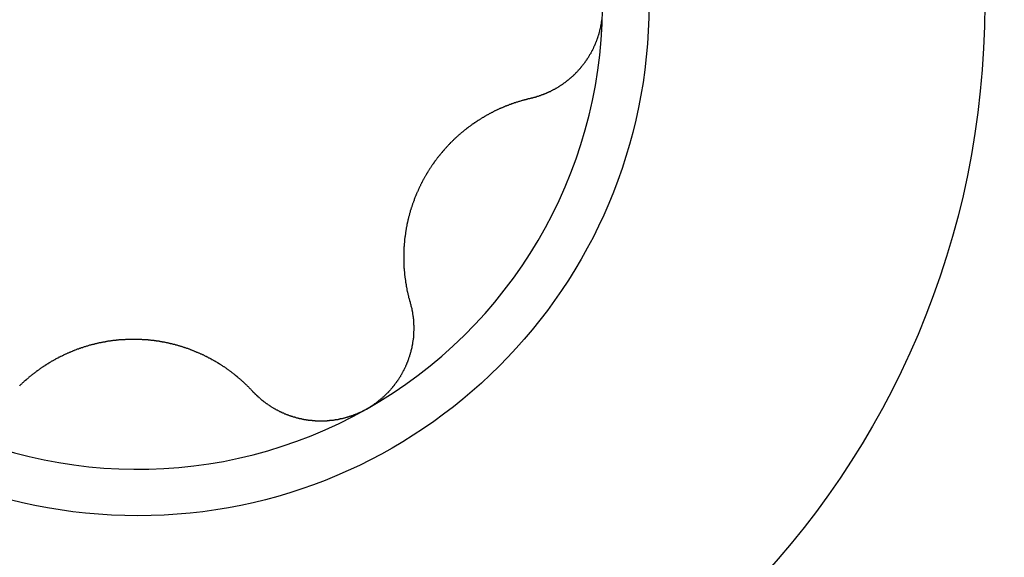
# Model space of a CAD drawing. Extents: x 1107 to 4046, y 937 to 3355.
# Tile 311 of 656: x 1151.41 to 1155.59, y 2551.36 to 2553.65. Entities that reach past the tile are written whole.
import ezdxf

# ---------------------------------------------------------------- set-up
doc = ezdxf.new("R2010")
doc.units = 0
doc.layers.add('KF_VIDA_L___C_RIGHT', color=7, linetype='CONTINUOUS')

# ---------------------------------------------------------------- blocks, each defined once
blk = doc.blocks.new('KF_VIDA_L___C_RIGHT')
at = {"layer": 'KF_VIDA_L___C_RIGHT'}
for points in [[(-432.828, 864.438, 0), (-432.828, 864.436, 0), (-432.829, 864.434, 0), (-432.829, 864.431, 0), (-432.829, 864.429, 0), (-432.83, 864.427, 0), (-432.83, 864.425, 0), (-432.83, 864.423, 0), (-432.831, 864.421, 0), (-432.831, 864.419, 0), (-432.831, 864.417, 0), (-432.832, 864.415, 0), (-432.832, 864.412, 0), (-432.833, 864.41, 0), (-432.833, 864.408, 0), (-432.833, 864.406, 0), (-432.834, 864.404, 0), (-432.834, 864.402, 0), (-432.835, 864.4, 0), (-432.835, 864.398, 0), (-432.836, 864.396, 0), (-432.836, 864.393, 0), (-432.837, 864.391, 0), (-432.837, 864.389, 0), (-432.838, 864.387, 0), (-432.838, 864.385, 0), (-432.839, 864.383, 0), (-432.839, 864.381, 0), (-432.84, 864.379, 0), (-432.841, 864.377, 0), (-432.841, 864.375, 0), (-432.842, 864.373, 0), (-432.842, 864.37, 0), (-432.843, 864.368, 0), (-432.844, 864.366, 0), (-432.844, 864.364, 0), (-432.845, 864.362, 0), (-432.846, 864.36, 0), (-432.846, 864.358, 0), (-432.847, 864.356, 0), (-432.848, 864.354, 0), (-432.849, 864.352, 0), (-432.849, 864.35, 0), (-432.85, 864.348, 0), (-432.851, 864.346, 0), (-432.852, 864.344, 0), (-432.852, 864.342, 0), (-432.853, 864.34, 0), (-432.854, 864.338, 0), (-432.855, 864.336, 0), (-432.856, 864.334, 0), (-432.856, 864.332, 0), (-432.857, 864.33, 0), (-432.858, 864.328, 0), (-432.859, 864.326, 0), (-432.86, 864.324, 0), (-432.861, 864.322, 0), (-432.862, 864.32, 0), (-432.863, 864.318, 0), (-432.863, 864.316, 0), (-432.864, 864.314, 0), (-432.865, 864.312, 0), (-432.866, 864.31, 0), (-432.867, 864.308, 0), (-432.868, 864.306, 0), (-432.869, 864.304, 0), (-432.87, 864.303, 0), (-432.871, 864.301, 0), (-432.872, 864.299, 0), (-432.873, 864.297, 0), (-432.874, 864.295, 0), (-432.875, 864.293, 0), (-432.876, 864.291, 0), (-432.877, 864.289, 0), (-432.879, 864.288, 0), (-432.88, 864.286, 0), (-432.881, 864.284, 0), (-432.882, 864.282, 0), (-432.883, 864.28, 0), (-432.884, 864.278, 0), (-432.885, 864.277, 0), (-432.886, 864.275, 0), (-432.887, 864.273, 0), (-432.889, 864.271, 0), (-432.89, 864.269, 0), (-432.891, 864.268, 0), (-432.892, 864.266, 0), (-432.893, 864.264, 0), (-432.895, 864.262, 0), (-432.896, 864.261, 0), (-432.897, 864.259, 0), (-432.898, 864.257, 0), (-432.899, 864.255, 0), (-432.901, 864.254, 0), (-432.902, 864.252, 0), (-432.903, 864.25, 0), (-432.904, 864.249, 0), (-432.906, 864.247, 0), (-432.907, 864.245, 0), (-432.908, 864.244, 0), (-432.91, 864.242, 0), (-432.911, 864.24, 0), (-432.912, 864.239, 0), (-432.914, 864.237, 0), (-432.915, 864.235, 0), (-432.916, 864.234, 0), (-432.918, 864.232, 0), (-432.919, 864.231, 0), (-432.92, 864.229, 0), (-432.922, 864.227, 0), (-432.923, 864.226, 0), (-432.924, 864.224, 0), (-432.926, 864.223, 0), (-432.927, 864.221, 0), (-432.929, 864.22, 0), (-432.93, 864.218, 0), (-432.931, 864.216, 0), (-432.933, 864.215, 0), (-432.934, 864.213, 0), (-432.936, 864.212, 0), (-432.937, 864.211, 0), (-432.939, 864.209, 0), (-432.94, 864.208, 0), (-432.941, 864.206, 0), (-432.943, 864.205, 0), (-432.944, 864.203, 0), (-432.946, 864.202, 0), (-432.947, 864.2, 0), (-432.949, 864.199, 0), (-432.95, 864.198, 0), (-432.952, 864.196, 0), (-432.953, 864.195, 0), (-432.955, 864.193, 0), (-432.956, 864.192, 0), (-432.958, 864.191, 0), (-432.959, 864.189, 0), (-432.961, 864.188, 0), (-432.962, 864.187, 0), (-432.964, 864.185, 0), (-432.965, 864.184, 0), (-432.967, 864.183, 0), (-432.968, 864.182, 0), (-432.97, 864.18, 0), (-432.971, 864.179, 0), (-432.973, 864.178, 0), (-432.975, 864.177, 0), (-432.976, 864.175, 0), (-432.978, 864.174, 0), (-432.979, 864.173, 0), (-432.981, 864.172, 0), (-432.982, 864.17, 0), (-432.984, 864.169, 0), (-432.985, 864.168, 0), (-432.987, 864.167, 0), (-432.989, 864.166, 0), (-432.99, 864.165, 0), (-432.992, 864.164, 0), (-432.993, 864.162, 0), (-432.995, 864.161, 0), (-432.997, 864.16, 0), (-432.998, 864.159, 0), (-433, 864.158, 0), (-433.002, 864.157, 0), (-433.003, 864.156, 0), (-433.005, 864.155, 0), (-433.007, 864.154, 0), (-433.008, 864.153, 0), (-433.01, 864.151, 0), (-433.012, 864.15, 0), (-433.013, 864.149, 0), (-433.015, 864.148, 0), (-433.017, 864.147, 0), (-433.018, 864.146, 0), (-433.02, 864.145, 0), (-433.022, 864.144, 0), (-433.024, 864.143, 0), (-433.025, 864.142, 0), (-433.027, 864.141, 0), (-433.029, 864.14, 0), (-433.03, 864.139, 0), (-433.032, 864.139, 0), (-433.034, 864.138, 0), (-433.036, 864.137, 0), (-433.037, 864.136, 0), (-433.039, 864.135, 0), (-433.041, 864.134, 0), (-433.043, 864.133, 0), (-433.045, 864.132, 0), (-433.046, 864.131, 0), (-433.048, 864.13, 0), (-433.05, 864.13, 0), (-433.052, 864.129, 0), (-433.054, 864.128, 0), (-433.055, 864.127, 0), (-433.057, 864.126, 0), (-433.059, 864.125, 0), (-433.061, 864.125, 0), (-433.063, 864.124, 0), (-433.064, 864.123, 0), (-433.066, 864.122, 0), (-433.068, 864.121, 0), (-433.07, 864.121, 0), (-433.072, 864.12, 0), (-433.074, 864.119, 0), (-433.075, 864.118, 0), (-433.077, 864.118, 0), (-433.079, 864.117, 0), (-433.081, 864.116, 0), (-433.083, 864.116, 0), (-433.085, 864.115, 0), (-433.087, 864.114, 0), (-433.089, 864.114, 0), (-433.09, 864.113, 0), (-433.092, 864.112, 0), (-433.094, 864.112, 0), (-433.096, 864.111, 0), (-433.098, 864.11, 0), (-433.1, 864.11, 0), (-433.102, 864.109, 0), (-433.104, 864.109, 0), (-433.106, 864.108, 0), (-433.107, 864.107, 0), (-433.109, 864.107, 0), (-433.111, 864.106, 0), (-433.113, 864.106, 0), (-433.115, 864.105, 0), (-433.117, 864.105, 0), (-433.119, 864.104, 0), (-433.121, 864.104, 0), (-433.123, 864.103, 0), (-433.125, 864.103, 0), (-433.127, 864.102, 0), (-433.128, 864.102, 0), (-433.13, 864.101, 0), (-433.132, 864.101, 0)], [(-433.132, 864.101, 0), (-433.135, 864.1, 0), (-433.137, 864.1, 0), (-433.139, 864.099, 0), (-433.142, 864.099, 0), (-433.144, 864.098, 0), (-433.146, 864.097, 0), (-433.149, 864.097, 0), (-433.151, 864.096, 0), (-433.153, 864.096, 0), (-433.156, 864.095, 0), (-433.158, 864.094, 0), (-433.16, 864.094, 0), (-433.163, 864.093, 0), (-433.165, 864.092, 0), (-433.167, 864.092, 0), (-433.17, 864.091, 0), (-433.172, 864.09, 0), (-433.174, 864.09, 0), (-433.177, 864.089, 0), (-433.179, 864.088, 0), (-433.181, 864.088, 0), (-433.184, 864.087, 0), (-433.186, 864.086, 0), (-433.188, 864.086, 0), (-433.19, 864.085, 0), (-433.193, 864.084, 0), (-433.195, 864.083, 0), (-433.197, 864.083, 0), (-433.2, 864.082, 0), (-433.202, 864.081, 0), (-433.204, 864.08, 0), (-433.206, 864.08, 0), (-433.209, 864.079, 0), (-433.211, 864.078, 0), (-433.213, 864.077, 0), (-433.215, 864.076, 0), (-433.218, 864.075, 0), (-433.22, 864.075, 0), (-433.222, 864.074, 0), (-433.224, 864.073, 0), (-433.226, 864.072, 0), (-433.229, 864.071, 0), (-433.231, 864.07, 0), (-433.233, 864.07, 0), (-433.235, 864.069, 0), (-433.238, 864.068, 0), (-433.24, 864.067, 0), (-433.242, 864.066, 0), (-433.244, 864.065, 0), (-433.246, 864.064, 0), (-433.249, 864.063, 0), (-433.251, 864.062, 0), (-433.253, 864.061, 0), (-433.255, 864.06, 0), (-433.257, 864.06, 0), (-433.259, 864.059, 0), (-433.261, 864.058, 0), (-433.264, 864.057, 0), (-433.266, 864.056, 0), (-433.268, 864.055, 0), (-433.27, 864.054, 0), (-433.272, 864.053, 0), (-433.274, 864.052, 0), (-433.276, 864.051, 0), (-433.279, 864.05, 0), (-433.281, 864.049, 0), (-433.283, 864.048, 0), (-433.285, 864.047, 0), (-433.287, 864.046, 0), (-433.289, 864.045, 0), (-433.291, 864.043, 0), (-433.293, 864.042, 0), (-433.295, 864.041, 0), (-433.298, 864.04, 0), (-433.3, 864.039, 0), (-433.302, 864.038, 0), (-433.304, 864.037, 0), (-433.306, 864.036, 0), (-433.308, 864.035, 0), (-433.31, 864.033, 0), (-433.312, 864.032, 0), (-433.314, 864.031, 0), (-433.317, 864.03, 0), (-433.319, 864.029, 0), (-433.321, 864.027, 0), (-433.323, 864.026, 0), (-433.325, 864.025, 0), (-433.327, 864.024, 0), (-433.329, 864.022, 0), (-433.331, 864.021, 0), (-433.334, 864.02, 0), (-433.336, 864.019, 0), (-433.338, 864.017, 0), (-433.34, 864.016, 0), (-433.342, 864.015, 0), (-433.344, 864.013, 0), (-433.346, 864.012, 0), (-433.348, 864.011, 0), (-433.351, 864.009, 0), (-433.353, 864.008, 0), (-433.355, 864.007, 0), (-433.357, 864.005, 0), (-433.359, 864.004, 0), (-433.361, 864.003, 0), (-433.363, 864.001, 0), (-433.365, 864, 0), (-433.367, 863.998, 0), (-433.37, 863.997, 0), (-433.372, 863.995, 0), (-433.374, 863.994, 0), (-433.376, 863.993, 0), (-433.378, 863.991, 0), (-433.38, 863.99, 0), (-433.382, 863.988, 0), (-433.384, 863.987, 0), (-433.386, 863.985, 0), (-433.388, 863.984, 0), (-433.39, 863.982, 0), (-433.393, 863.98, 0), (-433.395, 863.979, 0), (-433.397, 863.977, 0), (-433.399, 863.976, 0), (-433.401, 863.974, 0), (-433.403, 863.973, 0), (-433.405, 863.971, 0), (-433.407, 863.969, 0), (-433.409, 863.968, 0), (-433.411, 863.966, 0), (-433.413, 863.965, 0), (-433.415, 863.963, 0), (-433.417, 863.961, 0), (-433.419, 863.96, 0), (-433.421, 863.958, 0), (-433.423, 863.956, 0), (-433.425, 863.955, 0), (-433.427, 863.953, 0), (-433.429, 863.951, 0), (-433.431, 863.949, 0), (-433.433, 863.948, 0), (-433.435, 863.946, 0), (-433.437, 863.944, 0), (-433.439, 863.943, 0), (-433.441, 863.941, 0), (-433.443, 863.939, 0), (-433.445, 863.937, 0), (-433.447, 863.935, 0), (-433.449, 863.934, 0), (-433.451, 863.932, 0), (-433.453, 863.93, 0), (-433.455, 863.928, 0), (-433.457, 863.926, 0), (-433.458, 863.925, 0), (-433.46, 863.923, 0), (-433.462, 863.921, 0), (-433.464, 863.919, 0), (-433.466, 863.917, 0), (-433.468, 863.915, 0), (-433.47, 863.913, 0), (-433.472, 863.912, 0), (-433.473, 863.91, 0), (-433.475, 863.908, 0), (-433.477, 863.906, 0), (-433.479, 863.904, 0), (-433.481, 863.902, 0), (-433.483, 863.9, 0), (-433.484, 863.898, 0), (-433.486, 863.896, 0), (-433.488, 863.894, 0), (-433.49, 863.892, 0), (-433.492, 863.89, 0), (-433.493, 863.888, 0), (-433.495, 863.886, 0), (-433.497, 863.884, 0), (-433.499, 863.882, 0), (-433.5, 863.88, 0), (-433.502, 863.878, 0), (-433.504, 863.876, 0), (-433.506, 863.874, 0), (-433.507, 863.872, 0), (-433.509, 863.87, 0), (-433.511, 863.868, 0), (-433.512, 863.866, 0), (-433.514, 863.864, 0), (-433.516, 863.862, 0), (-433.517, 863.86, 0), (-433.519, 863.858, 0), (-433.521, 863.856, 0), (-433.522, 863.854, 0), (-433.524, 863.852, 0), (-433.526, 863.85, 0), (-433.527, 863.848, 0), (-433.529, 863.845, 0), (-433.53, 863.843, 0), (-433.532, 863.841, 0), (-433.534, 863.839, 0), (-433.535, 863.837, 0), (-433.537, 863.835, 0), (-433.538, 863.833, 0), (-433.54, 863.831, 0), (-433.541, 863.829, 0), (-433.543, 863.826, 0), (-433.544, 863.824, 0), (-433.546, 863.822, 0), (-433.547, 863.82, 0), (-433.549, 863.818, 0), (-433.55, 863.816, 0), (-433.552, 863.814, 0), (-433.553, 863.811, 0), (-433.555, 863.809, 0), (-433.556, 863.807, 0), (-433.557, 863.805, 0), (-433.559, 863.803, 0), (-433.56, 863.801, 0), (-433.562, 863.798, 0), (-433.563, 863.796, 0), (-433.564, 863.794, 0), (-433.566, 863.792, 0), (-433.567, 863.79, 0), (-433.568, 863.788, 0), (-433.57, 863.785, 0), (-433.571, 863.783, 0), (-433.572, 863.781, 0), (-433.574, 863.779, 0), (-433.575, 863.777, 0), (-433.576, 863.774, 0), (-433.578, 863.772, 0), (-433.579, 863.77, 0), (-433.58, 863.768, 0), (-433.581, 863.766, 0), (-433.583, 863.763, 0), (-433.584, 863.761, 0), (-433.585, 863.759, 0), (-433.586, 863.757, 0), (-433.588, 863.754, 0), (-433.589, 863.752, 0), (-433.59, 863.75, 0), (-433.591, 863.747, 0), (-433.592, 863.745, 0), (-433.594, 863.743, 0), (-433.595, 863.741, 0), (-433.596, 863.738, 0), (-433.597, 863.736, 0), (-433.598, 863.734, 0), (-433.599, 863.731, 0), (-433.6, 863.729, 0), (-433.602, 863.727, 0), (-433.603, 863.724, 0), (-433.604, 863.722, 0), (-433.605, 863.719, 0), (-433.606, 863.717, 0), (-433.607, 863.715, 0), (-433.608, 863.712, 0), (-433.609, 863.71, 0), (-433.61, 863.707, 0), (-433.611, 863.705, 0), (-433.613, 863.703, 0), (-433.614, 863.7, 0), (-433.615, 863.698, 0), (-433.616, 863.695, 0), (-433.617, 863.693, 0), (-433.618, 863.69, 0), (-433.619, 863.688, 0), (-433.62, 863.686, 0), (-433.621, 863.683, 0), (-433.622, 863.681, 0), (-433.623, 863.678, 0), (-433.624, 863.676, 0), (-433.625, 863.673, 0), (-433.625, 863.671, 0), (-433.626, 863.668, 0), (-433.627, 863.666, 0), (-433.628, 863.663, 0), (-433.629, 863.661, 0), (-433.63, 863.658, 0), (-433.631, 863.656, 0), (-433.632, 863.653, 0), (-433.633, 863.651, 0), (-433.634, 863.648, 0), (-433.634, 863.646, 0), (-433.635, 863.643, 0), (-433.636, 863.641, 0), (-433.637, 863.638, 0), (-433.638, 863.636, 0), (-433.638, 863.633, 0), (-433.639, 863.631, 0), (-433.64, 863.628, 0), (-433.641, 863.626, 0), (-433.642, 863.623, 0), (-433.642, 863.62, 0), (-433.643, 863.618, 0), (-433.644, 863.615, 0), (-433.645, 863.613, 0), (-433.645, 863.61, 0), (-433.646, 863.608, 0), (-433.647, 863.605, 0), (-433.647, 863.603, 0), (-433.648, 863.6, 0), (-433.649, 863.597, 0), (-433.649, 863.595, 0), (-433.65, 863.592, 0), (-433.651, 863.59, 0), (-433.651, 863.587, 0), (-433.652, 863.585, 0), (-433.652, 863.582, 0), (-433.653, 863.58, 0), (-433.654, 863.577, 0), (-433.654, 863.574, 0), (-433.655, 863.572, 0), (-433.655, 863.569, 0), (-433.656, 863.567, 0), (-433.656, 863.564, 0), (-433.657, 863.562, 0), (-433.657, 863.559, 0), (-433.658, 863.556, 0), (-433.658, 863.554, 0), (-433.659, 863.551, 0), (-433.659, 863.549, 0), (-433.66, 863.546, 0), (-433.66, 863.544, 0), (-433.661, 863.541, 0), (-433.661, 863.538, 0), (-433.661, 863.536, 0), (-433.662, 863.533, 0), (-433.662, 863.531, 0), (-433.663, 863.528, 0), (-433.663, 863.526, 0), (-433.663, 863.523, 0), (-433.664, 863.52, 0), (-433.664, 863.518, 0), (-433.664, 863.515, 0), (-433.665, 863.513, 0), (-433.665, 863.51, 0), (-433.665, 863.508, 0), (-433.666, 863.505, 0), (-433.666, 863.503, 0), (-433.666, 863.5, 0), (-433.666, 863.497, 0), (-433.667, 863.495, 0), (-433.667, 863.492, 0), (-433.667, 863.49, 0), (-433.667, 863.487, 0), (-433.668, 863.485, 0), (-433.668, 863.482, 0), (-433.668, 863.48, 0), (-433.668, 863.477, 0), (-433.668, 863.475, 0), (-433.668, 863.472, 0), (-433.669, 863.47, 0), (-433.669, 863.467, 0), (-433.669, 863.465, 0), (-433.669, 863.462, 0), (-433.669, 863.46, 0), (-433.669, 863.457, 0), (-433.669, 863.455, 0), (-433.67, 863.452, 0), (-433.67, 863.45, 0), (-433.67, 863.447, 0), (-433.67, 863.445, 0), (-433.67, 863.442, 0), (-433.67, 863.44, 0), (-433.67, 863.437, 0), (-433.67, 863.435, 0), (-433.67, 863.433, 0), (-433.67, 863.43, 0), (-433.67, 863.428, 0), (-433.67, 863.425, 0), (-433.67, 863.423, 0), (-433.67, 863.42, 0), (-433.67, 863.418, 0), (-433.67, 863.416, 0), (-433.67, 863.413, 0), (-433.67, 863.411, 0), (-433.67, 863.408, 0), (-433.67, 863.406, 0), (-433.67, 863.404, 0), (-433.67, 863.401, 0), (-433.67, 863.399, 0), (-433.669, 863.397, 0), (-433.669, 863.394, 0), (-433.669, 863.392, 0), (-433.669, 863.39, 0), (-433.669, 863.387, 0), (-433.669, 863.385, 0), (-433.669, 863.382, 0), (-433.669, 863.38, 0), (-433.668, 863.378, 0), (-433.668, 863.375, 0), (-433.668, 863.373, 0), (-433.668, 863.371, 0), (-433.668, 863.368, 0), (-433.667, 863.366, 0), (-433.667, 863.364, 0), (-433.667, 863.361, 0), (-433.667, 863.359, 0), (-433.667, 863.357, 0), (-433.666, 863.354, 0), (-433.666, 863.352, 0), (-433.666, 863.35, 0), (-433.665, 863.347, 0), (-433.665, 863.345, 0), (-433.665, 863.343, 0), (-433.665, 863.34, 0), (-433.664, 863.338, 0), (-433.664, 863.336, 0), (-433.664, 863.333, 0), (-433.663, 863.331, 0), (-433.663, 863.328, 0), (-433.663, 863.326, 0), (-433.662, 863.324, 0), (-433.662, 863.321, 0), (-433.662, 863.319, 0), (-433.661, 863.317, 0), (-433.661, 863.314, 0), (-433.66, 863.312, 0), (-433.66, 863.31, 0), (-433.66, 863.307, 0), (-433.659, 863.305, 0), (-433.659, 863.302, 0), (-433.658, 863.3, 0), (-433.658, 863.298, 0), (-433.657, 863.295, 0), (-433.657, 863.293, 0), (-433.657, 863.291, 0), (-433.656, 863.288, 0), (-433.656, 863.286, 0), (-433.655, 863.284, 0), (-433.655, 863.281, 0), (-433.654, 863.279, 0), (-433.654, 863.277, 0), (-433.653, 863.274, 0), (-433.652, 863.272, 0), (-433.652, 863.27, 0), (-433.651, 863.267, 0), (-433.651, 863.265, 0), (-433.65, 863.263, 0), (-433.65, 863.26, 0), (-433.649, 863.258, 0), (-433.649, 863.255, 0), (-433.648, 863.253, 0), (-433.647, 863.251, 0), (-433.647, 863.248, 0), (-433.646, 863.246, 0), (-433.645, 863.244, 0), (-433.645, 863.242, 0), (-433.644, 863.239, 0), (-433.643, 863.237, 0), (-433.643, 863.235, 0)], [(-433.643, 863.235, 0), (-433.642, 863.233, 0), (-433.642, 863.231, 0), (-433.641, 863.229, 0), (-433.641, 863.227, 0), (-433.64, 863.225, 0), (-433.64, 863.223, 0), (-433.639, 863.221, 0), (-433.639, 863.219, 0), (-433.638, 863.217, 0), (-433.638, 863.215, 0), (-433.637, 863.213, 0), (-433.637, 863.212, 0), (-433.636, 863.21, 0), (-433.636, 863.208, 0), (-433.636, 863.206, 0), (-433.635, 863.204, 0), (-433.635, 863.202, 0), (-433.634, 863.2, 0), (-433.634, 863.198, 0), (-433.634, 863.196, 0), (-433.633, 863.194, 0), (-433.633, 863.192, 0), (-433.633, 863.19, 0), (-433.632, 863.188, 0), (-433.632, 863.186, 0), (-433.632, 863.184, 0), (-433.631, 863.182, 0), (-433.631, 863.18, 0), (-433.631, 863.178, 0), (-433.631, 863.176, 0), (-433.63, 863.174, 0), (-433.63, 863.172, 0), (-433.63, 863.17, 0), (-433.63, 863.168, 0), (-433.63, 863.166, 0), (-433.629, 863.164, 0), (-433.629, 863.162, 0), (-433.629, 863.16, 0), (-433.629, 863.158, 0), (-433.629, 863.156, 0), (-433.628, 863.155, 0), (-433.628, 863.153, 0), (-433.628, 863.151, 0), (-433.628, 863.149, 0), (-433.628, 863.147, 0), (-433.628, 863.145, 0), (-433.628, 863.143, 0), (-433.628, 863.141, 0), (-433.628, 863.139, 0), (-433.627, 863.137, 0), (-433.627, 863.135, 0), (-433.627, 863.133, 0), (-433.627, 863.131, 0), (-433.627, 863.129, 0), (-433.627, 863.127, 0), (-433.627, 863.125, 0), (-433.627, 863.123, 0), (-433.627, 863.121, 0), (-433.627, 863.119, 0), (-433.627, 863.117, 0), (-433.627, 863.115, 0), (-433.627, 863.113, 0), (-433.628, 863.111, 0), (-433.628, 863.109, 0), (-433.628, 863.107, 0), (-433.628, 863.105, 0), (-433.628, 863.103, 0), (-433.628, 863.101, 0), (-433.628, 863.099, 0), (-433.628, 863.097, 0), (-433.628, 863.095, 0), (-433.629, 863.093, 0), (-433.629, 863.091, 0), (-433.629, 863.089, 0), (-433.629, 863.087, 0), (-433.629, 863.085, 0), (-433.629, 863.083, 0), (-433.63, 863.081, 0), (-433.63, 863.079, 0), (-433.63, 863.077, 0), (-433.63, 863.075, 0), (-433.631, 863.073, 0), (-433.631, 863.071, 0), (-433.631, 863.07, 0), (-433.631, 863.068, 0), (-433.632, 863.066, 0), (-433.632, 863.064, 0), (-433.632, 863.062, 0), (-433.633, 863.06, 0), (-433.633, 863.058, 0), (-433.633, 863.056, 0), (-433.634, 863.054, 0), (-433.634, 863.052, 0), (-433.634, 863.05, 0), (-433.635, 863.048, 0), (-433.635, 863.046, 0), (-433.636, 863.044, 0), (-433.636, 863.042, 0), (-433.636, 863.04, 0), (-433.637, 863.038, 0), (-433.637, 863.036, 0), (-433.638, 863.034, 0), (-433.638, 863.032, 0), (-433.639, 863.03, 0), (-433.639, 863.028, 0), (-433.64, 863.026, 0), (-433.64, 863.024, 0), (-433.641, 863.022, 0), (-433.641, 863.02, 0), (-433.642, 863.018, 0), (-433.642, 863.017, 0), (-433.643, 863.015, 0), (-433.644, 863.013, 0), (-433.644, 863.011, 0), (-433.645, 863.009, 0), (-433.645, 863.007, 0), (-433.646, 863.005, 0), (-433.647, 863.003, 0), (-433.647, 863.001, 0), (-433.648, 862.999, 0), (-433.649, 862.997, 0), (-433.649, 862.995, 0), (-433.65, 862.993, 0), (-433.651, 862.991, 0), (-433.651, 862.989, 0), (-433.652, 862.987, 0), (-433.653, 862.985, 0), (-433.654, 862.983, 0), (-433.654, 862.981, 0), (-433.655, 862.979, 0), (-433.656, 862.977, 0), (-433.657, 862.975, 0), (-433.658, 862.973, 0), (-433.658, 862.971, 0), (-433.659, 862.969, 0), (-433.66, 862.967, 0), (-433.661, 862.966, 0), (-433.662, 862.964, 0), (-433.663, 862.962, 0), (-433.663, 862.96, 0), (-433.664, 862.958, 0), (-433.665, 862.956, 0), (-433.666, 862.954, 0), (-433.667, 862.952, 0), (-433.668, 862.95, 0), (-433.669, 862.948, 0), (-433.67, 862.946, 0), (-433.671, 862.944, 0), (-433.672, 862.943, 0), (-433.673, 862.941, 0), (-433.674, 862.939, 0), (-433.675, 862.937, 0), (-433.676, 862.935, 0), (-433.677, 862.933, 0), (-433.678, 862.931, 0), (-433.679, 862.929, 0), (-433.68, 862.928, 0), (-433.681, 862.926, 0), (-433.682, 862.924, 0), (-433.683, 862.922, 0), (-433.684, 862.92, 0), (-433.685, 862.918, 0), (-433.687, 862.917, 0), (-433.688, 862.915, 0), (-433.689, 862.913, 0), (-433.69, 862.911, 0), (-433.691, 862.909, 0), (-433.692, 862.907, 0), (-433.693, 862.906, 0), (-433.695, 862.904, 0), (-433.696, 862.902, 0), (-433.697, 862.9, 0), (-433.698, 862.899, 0), (-433.7, 862.897, 0), (-433.701, 862.895, 0), (-433.702, 862.893, 0), (-433.703, 862.892, 0), (-433.705, 862.89, 0), (-433.706, 862.888, 0), (-433.707, 862.886, 0), (-433.709, 862.885, 0), (-433.71, 862.883, 0), (-433.711, 862.881, 0), (-433.713, 862.88, 0), (-433.714, 862.878, 0), (-433.715, 862.876, 0), (-433.717, 862.875, 0), (-433.718, 862.873, 0), (-433.719, 862.871, 0), (-433.721, 862.87, 0), (-433.722, 862.868, 0), (-433.724, 862.866, 0), (-433.725, 862.865, 0), (-433.726, 862.863, 0), (-433.728, 862.861, 0), (-433.729, 862.86, 0), (-433.731, 862.858, 0), (-433.732, 862.857, 0), (-433.734, 862.855, 0), (-433.735, 862.853, 0), (-433.737, 862.852, 0), (-433.738, 862.85, 0), (-433.74, 862.849, 0), (-433.741, 862.847, 0), (-433.743, 862.846, 0), (-433.744, 862.844, 0), (-433.746, 862.843, 0), (-433.747, 862.841, 0), (-433.749, 862.84, 0), (-433.751, 862.838, 0), (-433.752, 862.837, 0), (-433.754, 862.835, 0), (-433.755, 862.834, 0), (-433.757, 862.832, 0), (-433.759, 862.831, 0), (-433.76, 862.829, 0), (-433.762, 862.828, 0), (-433.763, 862.827, 0), (-433.765, 862.825, 0), (-433.767, 862.824, 0), (-433.768, 862.822, 0), (-433.77, 862.821, 0), (-433.772, 862.82, 0), (-433.773, 862.818, 0), (-433.775, 862.817, 0), (-433.777, 862.815, 0), (-433.778, 862.814, 0), (-433.78, 862.813, 0), (-433.782, 862.812, 0), (-433.783, 862.81, 0), (-433.785, 862.809, 0), (-433.787, 862.808, 0), (-433.789, 862.806, 0), (-433.79, 862.805, 0), (-433.792, 862.804, 0), (-433.794, 862.803, 0), (-433.795, 862.801, 0), (-433.797, 862.8, 0), (-433.799, 862.799, 0), (-433.801, 862.798, 0), (-433.803, 862.796, 0), (-433.804, 862.795, 0), (-433.806, 862.794, 0), (-433.808, 862.793, 0), (-433.81, 862.792, 0), (-433.811, 862.791, 0), (-433.813, 862.79, 0), (-433.815, 862.788, 0), (-433.817, 862.787, 0), (-433.819, 862.786, 0), (-433.82, 862.785, 0), (-433.822, 862.784, 0), (-433.824, 862.783, 0), (-433.826, 862.782, 0), (-433.828, 862.781, 0)], [(-434.312, 862.856, 0), (-434.314, 862.858, 0), (-434.315, 862.86, 0), (-434.317, 862.861, 0), (-434.319, 862.863, 0), (-434.32, 862.865, 0), (-434.322, 862.867, 0), (-434.324, 862.868, 0), (-434.325, 862.87, 0), (-434.327, 862.872, 0), (-434.329, 862.874, 0), (-434.33, 862.875, 0), (-434.332, 862.877, 0), (-434.334, 862.879, 0), (-434.335, 862.88, 0), (-434.337, 862.882, 0), (-434.339, 862.884, 0), (-434.341, 862.885, 0), (-434.342, 862.887, 0), (-434.344, 862.889, 0), (-434.346, 862.89, 0), (-434.348, 862.892, 0), (-434.349, 862.894, 0), (-434.351, 862.895, 0), (-434.353, 862.897, 0), (-434.355, 862.898, 0), (-434.357, 862.9, 0), (-434.358, 862.902, 0), (-434.36, 862.903, 0), (-434.362, 862.905, 0), (-434.364, 862.906, 0), (-434.365, 862.908, 0), (-434.367, 862.91, 0), (-434.369, 862.911, 0), (-434.371, 862.913, 0), (-434.373, 862.914, 0), (-434.375, 862.916, 0), (-434.376, 862.917, 0), (-434.378, 862.919, 0), (-434.38, 862.92, 0), (-434.382, 862.922, 0), (-434.384, 862.923, 0), (-434.386, 862.925, 0), (-434.387, 862.926, 0), (-434.389, 862.928, 0), (-434.391, 862.929, 0), (-434.393, 862.931, 0), (-434.395, 862.932, 0), (-434.397, 862.934, 0), (-434.399, 862.935, 0), (-434.401, 862.937, 0), (-434.402, 862.938, 0), (-434.404, 862.939, 0), (-434.406, 862.941, 0), (-434.408, 862.942, 0), (-434.41, 862.944, 0), (-434.412, 862.945, 0), (-434.414, 862.946, 0), (-434.416, 862.948, 0), (-434.418, 862.949, 0), (-434.42, 862.951, 0), (-434.422, 862.952, 0), (-434.423, 862.953, 0), (-434.425, 862.955, 0), (-434.427, 862.956, 0), (-434.429, 862.957, 0), (-434.431, 862.959, 0), (-434.433, 862.96, 0), (-434.435, 862.961, 0), (-434.437, 862.962, 0), (-434.439, 862.964, 0), (-434.441, 862.965, 0), (-434.443, 862.966, 0), (-434.445, 862.968, 0), (-434.447, 862.969, 0), (-434.449, 862.97, 0), (-434.451, 862.971, 0), (-434.453, 862.973, 0), (-434.455, 862.974, 0), (-434.457, 862.975, 0), (-434.459, 862.977, 0), (-434.461, 862.978, 0), (-434.463, 862.979, 0), (-434.465, 862.98, 0), (-434.468, 862.982, 0), (-434.47, 862.983, 0), (-434.472, 862.984, 0), (-434.474, 862.985, 0), (-434.476, 862.986, 0), (-434.478, 862.988, 0), (-434.48, 862.989, 0), (-434.483, 862.99, 0), (-434.485, 862.991, 0), (-434.487, 862.992, 0), (-434.489, 862.994, 0), (-434.491, 862.995, 0), (-434.493, 862.996, 0), (-434.496, 862.997, 0), (-434.498, 862.998, 0), (-434.5, 862.999, 0), (-434.502, 863.001, 0), (-434.505, 863.002, 0), (-434.507, 863.003, 0), (-434.509, 863.004, 0), (-434.511, 863.005, 0), (-434.514, 863.006, 0), (-434.516, 863.007, 0), (-434.518, 863.009, 0), (-434.52, 863.01, 0), (-434.523, 863.011, 0), (-434.525, 863.012, 0), (-434.527, 863.013, 0), (-434.53, 863.014, 0), (-434.532, 863.015, 0), (-434.534, 863.016, 0), (-434.537, 863.017, 0), (-434.539, 863.018, 0), (-434.541, 863.019, 0), (-434.544, 863.02, 0), (-434.546, 863.021, 0), (-434.549, 863.022, 0), (-434.551, 863.023, 0), (-434.553, 863.024, 0), (-434.556, 863.025, 0), (-434.558, 863.026, 0), (-434.561, 863.027, 0), (-434.563, 863.028, 0), (-434.565, 863.029, 0), (-434.568, 863.03, 0), (-434.57, 863.031, 0), (-434.573, 863.032, 0), (-434.575, 863.033, 0), (-434.578, 863.034, 0), (-434.58, 863.035, 0), (-434.582, 863.036, 0), (-434.585, 863.037, 0), (-434.587, 863.038, 0), (-434.59, 863.038, 0), (-434.592, 863.039, 0), (-434.595, 863.04, 0), (-434.597, 863.041, 0), (-434.6, 863.042, 0), (-434.602, 863.043, 0), (-434.605, 863.043, 0), (-434.607, 863.044, 0), (-434.61, 863.045, 0), (-434.612, 863.046, 0), (-434.615, 863.047, 0), (-434.617, 863.047, 0), (-434.62, 863.048, 0), (-434.622, 863.049, 0), (-434.625, 863.05, 0), (-434.628, 863.05, 0), (-434.63, 863.051, 0), (-434.633, 863.052, 0), (-434.635, 863.053, 0), (-434.638, 863.053, 0), (-434.64, 863.054, 0), (-434.643, 863.055, 0), (-434.645, 863.055, 0), (-434.648, 863.056, 0), (-434.651, 863.057, 0), (-434.653, 863.057, 0), (-434.656, 863.058, 0), (-434.658, 863.059, 0), (-434.661, 863.059, 0), (-434.663, 863.06, 0), (-434.666, 863.06, 0), (-434.669, 863.061, 0), (-434.671, 863.061, 0), (-434.674, 863.062, 0), (-434.676, 863.063, 0), (-434.679, 863.063, 0), (-434.682, 863.064, 0), (-434.684, 863.064, 0), (-434.687, 863.065, 0), (-434.689, 863.065, 0), (-434.692, 863.066, 0), (-434.695, 863.066, 0), (-434.697, 863.067, 0), (-434.7, 863.067, 0), (-434.703, 863.067, 0), (-434.705, 863.068, 0), (-434.708, 863.068, 0), (-434.71, 863.069, 0), (-434.713, 863.069, 0), (-434.716, 863.07, 0), (-434.718, 863.07, 0), (-434.721, 863.07, 0), (-434.723, 863.071, 0), (-434.726, 863.071, 0), (-434.729, 863.071, 0), (-434.731, 863.072, 0), (-434.734, 863.072, 0), (-434.736, 863.072, 0), (-434.739, 863.073, 0), (-434.742, 863.073, 0), (-434.744, 863.073, 0), (-434.747, 863.074, 0), (-434.75, 863.074, 0), (-434.752, 863.074, 0), (-434.755, 863.074, 0), (-434.757, 863.075, 0), (-434.76, 863.075, 0), (-434.763, 863.075, 0), (-434.765, 863.075, 0), (-434.768, 863.076, 0), (-434.77, 863.076, 0), (-434.773, 863.076, 0), (-434.775, 863.076, 0), (-434.778, 863.076, 0), (-434.781, 863.076, 0), (-434.783, 863.077, 0), (-434.786, 863.077, 0), (-434.788, 863.077, 0), (-434.791, 863.077, 0), (-434.794, 863.077, 0), (-434.796, 863.077, 0), (-434.799, 863.077, 0), (-434.801, 863.077, 0), (-434.804, 863.077, 0), (-434.806, 863.077, 0), (-434.809, 863.077, 0), (-434.811, 863.077, 0), (-434.814, 863.077, 0), (-434.816, 863.077, 0), (-434.819, 863.077, 0), (-434.822, 863.077, 0), (-434.824, 863.077, 0), (-434.827, 863.077, 0), (-434.829, 863.077, 0), (-434.832, 863.077, 0), (-434.834, 863.077, 0), (-434.837, 863.077, 0), (-434.84, 863.077, 0), (-434.842, 863.077, 0), (-434.845, 863.077, 0), (-434.847, 863.077, 0), (-434.85, 863.077, 0), (-434.852, 863.077, 0), (-434.855, 863.076, 0), (-434.858, 863.076, 0), (-434.86, 863.076, 0), (-434.863, 863.076, 0), (-434.865, 863.076, 0), (-434.868, 863.076, 0), (-434.871, 863.075, 0), (-434.873, 863.075, 0), (-434.876, 863.075, 0), (-434.879, 863.075, 0), (-434.881, 863.075, 0), (-434.884, 863.074, 0), (-434.886, 863.074, 0), (-434.889, 863.074, 0), (-434.892, 863.074, 0), (-434.894, 863.073, 0), (-434.897, 863.073, 0), (-434.899, 863.073, 0), (-434.902, 863.072, 0), (-434.905, 863.072, 0), (-434.907, 863.072, 0), (-434.91, 863.071, 0), (-434.913, 863.071, 0), (-434.915, 863.071, 0), (-434.918, 863.07, 0), (-434.92, 863.07, 0), (-434.923, 863.069, 0), (-434.926, 863.069, 0), (-434.928, 863.069, 0), (-434.931, 863.068, 0), (-434.933, 863.068, 0), (-434.936, 863.067, 0), (-434.939, 863.067, 0), (-434.941, 863.066, 0), (-434.944, 863.066, 0), (-434.947, 863.065, 0), (-434.949, 863.065, 0), (-434.952, 863.064, 0), (-434.954, 863.064, 0), (-434.957, 863.063, 0), (-434.96, 863.063, 0), (-434.962, 863.062, 0), (-434.965, 863.062, 0), (-434.967, 863.061, 0), (-434.97, 863.061, 0), (-434.973, 863.06, 0), (-434.975, 863.06, 0), (-434.978, 863.059, 0), (-434.98, 863.058, 0), (-434.983, 863.058, 0), (-434.985, 863.057, 0), (-434.988, 863.056, 0), (-434.991, 863.056, 0), (-434.993, 863.055, 0), (-434.996, 863.054, 0), (-434.998, 863.054, 0), (-435.001, 863.053, 0), (-435.003, 863.052, 0), (-435.006, 863.052, 0), (-435.008, 863.051, 0), (-435.011, 863.05, 0), (-435.014, 863.049, 0), (-435.016, 863.049, 0), (-435.019, 863.048, 0), (-435.021, 863.047, 0), (-435.024, 863.046, 0), (-435.026, 863.046, 0), (-435.029, 863.045, 0), (-435.031, 863.044, 0), (-435.034, 863.043, 0), (-435.036, 863.042, 0), (-435.039, 863.042, 0), (-435.041, 863.041, 0), (-435.044, 863.04, 0), (-435.046, 863.039, 0), (-435.049, 863.038, 0), (-435.051, 863.037, 0), (-435.053, 863.036, 0), (-435.056, 863.035, 0), (-435.058, 863.035, 0), (-435.061, 863.034, 0), (-435.063, 863.033, 0), (-435.066, 863.032, 0), (-435.068, 863.031, 0), (-435.071, 863.03, 0), (-435.073, 863.029, 0), (-435.075, 863.028, 0), (-435.078, 863.027, 0), (-435.08, 863.026, 0), (-435.083, 863.025, 0), (-435.085, 863.024, 0), (-435.087, 863.023, 0), (-435.09, 863.022, 0), (-435.092, 863.021, 0), (-435.094, 863.02, 0), (-435.097, 863.019, 0), (-435.099, 863.018, 0), (-435.101, 863.017, 0), (-435.104, 863.016, 0), (-435.106, 863.015, 0), (-435.108, 863.014, 0), (-435.111, 863.013, 0), (-435.113, 863.012, 0), (-435.115, 863.011, 0), (-435.118, 863.009, 0), (-435.12, 863.008, 0), (-435.122, 863.007, 0), (-435.124, 863.006, 0), (-435.127, 863.005, 0), (-435.129, 863.004, 0), (-435.131, 863.003, 0), (-435.133, 863.002, 0), (-435.136, 863.001, 0), (-435.138, 862.999, 0), (-435.14, 862.998, 0), (-435.142, 862.997, 0), (-435.144, 862.996, 0), (-435.147, 862.995, 0), (-435.149, 862.994, 0), (-435.151, 862.992, 0), (-435.153, 862.991, 0), (-435.155, 862.99, 0), (-435.157, 862.989, 0), (-435.159, 862.988, 0), (-435.162, 862.986, 0), (-435.164, 862.985, 0), (-435.166, 862.984, 0), (-435.168, 862.983, 0), (-435.17, 862.982, 0), (-435.172, 862.98, 0), (-435.174, 862.979, 0), (-435.176, 862.978, 0), (-435.178, 862.977, 0), (-435.18, 862.975, 0), (-435.182, 862.974, 0), (-435.184, 862.973, 0), (-435.186, 862.972, 0), (-435.188, 862.97, 0), (-435.19, 862.969, 0), (-435.192, 862.968, 0), (-435.194, 862.967, 0), (-435.196, 862.965, 0), (-435.198, 862.964, 0), (-435.2, 862.963, 0), (-435.202, 862.961, 0), (-435.204, 862.96, 0), (-435.206, 862.959, 0), (-435.208, 862.958, 0), (-435.21, 862.956, 0), (-435.212, 862.955, 0), (-435.214, 862.954, 0), (-435.216, 862.952, 0), (-435.218, 862.951, 0), (-435.22, 862.949, 0), (-435.221, 862.948, 0), (-435.223, 862.947, 0), (-435.225, 862.945, 0), (-435.227, 862.944, 0), (-435.229, 862.943, 0), (-435.231, 862.941, 0), (-435.233, 862.94, 0), (-435.235, 862.938, 0), (-435.237, 862.937, 0), (-435.239, 862.935, 0), (-435.24, 862.934, 0), (-435.242, 862.932, 0), (-435.244, 862.931, 0), (-435.246, 862.93, 0), (-435.248, 862.928, 0), (-435.25, 862.927, 0), (-435.252, 862.925, 0), (-435.254, 862.924, 0), (-435.255, 862.922, 0), (-435.257, 862.921, 0), (-435.259, 862.919, 0), (-435.261, 862.918, 0), (-435.263, 862.916, 0), (-435.265, 862.914, 0), (-435.266, 862.913, 0), (-435.268, 862.911, 0), (-435.27, 862.91, 0), (-435.272, 862.908, 0), (-435.274, 862.907, 0), (-435.276, 862.905, 0), (-435.277, 862.903, 0), (-435.279, 862.902, 0), (-435.281, 862.9, 0), (-435.283, 862.899, 0), (-435.285, 862.897, 0), (-435.286, 862.895, 0), (-435.288, 862.894, 0), (-435.29, 862.892, 0), (-435.292, 862.891, 0), (-435.293, 862.889, 0), (-435.295, 862.887, 0), (-435.297, 862.886, 0), (-435.299, 862.884, 0), (-435.3, 862.882, 0), (-435.302, 862.881, 0), (-435.304, 862.879, 0)], [(-433.828, 862.781, 0), (-433.83, 862.78, 0), (-433.831, 862.779, 0), (-433.833, 862.778, 0), (-433.835, 862.777, 0), (-433.837, 862.776, 0), (-433.839, 862.775, 0), (-433.841, 862.774, 0), (-433.843, 862.773, 0), (-433.845, 862.772, 0), (-433.846, 862.771, 0), (-433.848, 862.77, 0), (-433.85, 862.769, 0), (-433.852, 862.768, 0), (-433.854, 862.767, 0), (-433.856, 862.766, 0), (-433.858, 862.765, 0), (-433.86, 862.765, 0), (-433.862, 862.764, 0), (-433.864, 862.763, 0), (-433.866, 862.762, 0), (-433.868, 862.761, 0), (-433.87, 862.76, 0), (-433.872, 862.76, 0), (-433.874, 862.759, 0), (-433.876, 862.758, 0), (-433.878, 862.757, 0), (-433.88, 862.756, 0), (-433.882, 862.756, 0), (-433.884, 862.755, 0), (-433.886, 862.754, 0), (-433.888, 862.753, 0), (-433.89, 862.753, 0), (-433.892, 862.752, 0), (-433.894, 862.751, 0), (-433.896, 862.751, 0), (-433.898, 862.75, 0), (-433.9, 862.749, 0), (-433.902, 862.749, 0), (-433.904, 862.748, 0), (-433.906, 862.747, 0), (-433.908, 862.747, 0), (-433.91, 862.746, 0), (-433.912, 862.745, 0), (-433.915, 862.745, 0), (-433.917, 862.744, 0), (-433.919, 862.744, 0), (-433.921, 862.743, 0), (-433.923, 862.743, 0), (-433.925, 862.742, 0), (-433.927, 862.741, 0), (-433.929, 862.741, 0), (-433.931, 862.74, 0), (-433.933, 862.74, 0), (-433.936, 862.739, 0), (-433.938, 862.739, 0), (-433.94, 862.739, 0), (-433.942, 862.738, 0), (-433.944, 862.738, 0), (-433.946, 862.737, 0), (-433.948, 862.737, 0), (-433.95, 862.736, 0), (-433.952, 862.736, 0), (-433.955, 862.736, 0), (-433.957, 862.735, 0), (-433.959, 862.735, 0), (-433.961, 862.735, 0), (-433.963, 862.734, 0), (-433.965, 862.734, 0), (-433.967, 862.734, 0), (-433.97, 862.733, 0), (-433.972, 862.733, 0), (-433.974, 862.733, 0), (-433.976, 862.732, 0), (-433.978, 862.732, 0), (-433.98, 862.732, 0), (-433.982, 862.732, 0), (-433.985, 862.732, 0), (-433.987, 862.731, 0), (-433.989, 862.731, 0), (-433.991, 862.731, 0), (-433.993, 862.731, 0), (-433.995, 862.731, 0), (-433.997, 862.73, 0), (-434, 862.73, 0), (-434.002, 862.73, 0), (-434.004, 862.73, 0), (-434.006, 862.73, 0), (-434.008, 862.73, 0), (-434.01, 862.73, 0), (-434.013, 862.73, 0), (-434.015, 862.73, 0), (-434.017, 862.73, 0), (-434.019, 862.73, 0), (-434.021, 862.73, 0), (-434.023, 862.73, 0), (-434.025, 862.73, 0), (-434.028, 862.73, 0), (-434.03, 862.73, 0), (-434.032, 862.73, 0), (-434.034, 862.73, 0), (-434.036, 862.73, 0), (-434.038, 862.73, 0), (-434.04, 862.73, 0), (-434.042, 862.73, 0), (-434.045, 862.73, 0), (-434.047, 862.731, 0), (-434.049, 862.731, 0), (-434.051, 862.731, 0), (-434.053, 862.731, 0), (-434.055, 862.731, 0), (-434.057, 862.731, 0), (-434.059, 862.732, 0), (-434.062, 862.732, 0), (-434.064, 862.732, 0), (-434.066, 862.732, 0), (-434.068, 862.732, 0), (-434.07, 862.733, 0), (-434.072, 862.733, 0), (-434.074, 862.733, 0), (-434.076, 862.734, 0), (-434.078, 862.734, 0), (-434.08, 862.734, 0), (-434.083, 862.734, 0), (-434.085, 862.735, 0), (-434.087, 862.735, 0), (-434.089, 862.735, 0), (-434.091, 862.736, 0), (-434.093, 862.736, 0), (-434.095, 862.737, 0), (-434.097, 862.737, 0), (-434.099, 862.737, 0), (-434.101, 862.738, 0), (-434.103, 862.738, 0), (-434.105, 862.739, 0), (-434.107, 862.739, 0), (-434.109, 862.74, 0), (-434.111, 862.74, 0), (-434.113, 862.74, 0), (-434.115, 862.741, 0), (-434.117, 862.741, 0), (-434.119, 862.742, 0), (-434.121, 862.742, 0), (-434.123, 862.743, 0), (-434.125, 862.743, 0), (-434.127, 862.744, 0), (-434.129, 862.745, 0), (-434.131, 862.745, 0), (-434.133, 862.746, 0), (-434.135, 862.746, 0), (-434.137, 862.747, 0), (-434.139, 862.747, 0), (-434.141, 862.748, 0), (-434.143, 862.749, 0), (-434.145, 862.749, 0), (-434.147, 862.75, 0), (-434.149, 862.751, 0), (-434.151, 862.751, 0), (-434.152, 862.752, 0), (-434.154, 862.752, 0), (-434.156, 862.753, 0), (-434.158, 862.754, 0), (-434.16, 862.755, 0), (-434.162, 862.755, 0), (-434.164, 862.756, 0), (-434.166, 862.757, 0), (-434.167, 862.757, 0), (-434.169, 862.758, 0), (-434.171, 862.759, 0), (-434.173, 862.76, 0), (-434.175, 862.76, 0), (-434.177, 862.761, 0), (-434.178, 862.762, 0), (-434.18, 862.763, 0), (-434.182, 862.763, 0), (-434.184, 862.764, 0), (-434.186, 862.765, 0), (-434.187, 862.766, 0), (-434.189, 862.767, 0), (-434.191, 862.768, 0), (-434.193, 862.768, 0), (-434.194, 862.769, 0), (-434.196, 862.77, 0), (-434.198, 862.771, 0), (-434.2, 862.772, 0), (-434.202, 862.773, 0), (-434.203, 862.774, 0), (-434.205, 862.775, 0), (-434.207, 862.776, 0), (-434.209, 862.776, 0), (-434.21, 862.777, 0), (-434.212, 862.778, 0), (-434.214, 862.779, 0), (-434.215, 862.78, 0), (-434.217, 862.781, 0), (-434.219, 862.782, 0), (-434.221, 862.783, 0), (-434.222, 862.784, 0), (-434.224, 862.785, 0), (-434.226, 862.786, 0), (-434.227, 862.787, 0), (-434.229, 862.788, 0), (-434.231, 862.789, 0), (-434.233, 862.79, 0), (-434.234, 862.791, 0), (-434.236, 862.793, 0), (-434.238, 862.794, 0), (-434.239, 862.795, 0), (-434.241, 862.796, 0), (-434.243, 862.797, 0), (-434.244, 862.798, 0), (-434.246, 862.799, 0), (-434.247, 862.8, 0), (-434.249, 862.801, 0), (-434.251, 862.803, 0), (-434.252, 862.804, 0), (-434.254, 862.805, 0), (-434.256, 862.806, 0), (-434.257, 862.807, 0), (-434.259, 862.808, 0), (-434.26, 862.81, 0), (-434.262, 862.811, 0), (-434.264, 862.812, 0), (-434.265, 862.813, 0), (-434.267, 862.815, 0), (-434.268, 862.816, 0), (-434.27, 862.817, 0), (-434.271, 862.818, 0), (-434.273, 862.819, 0), (-434.274, 862.821, 0), (-434.276, 862.822, 0), (-434.277, 862.823, 0), (-434.279, 862.825, 0), (-434.28, 862.826, 0), (-434.282, 862.827, 0), (-434.283, 862.828, 0), (-434.285, 862.83, 0), (-434.286, 862.831, 0), (-434.288, 862.832, 0), (-434.289, 862.834, 0), (-434.291, 862.835, 0), (-434.292, 862.837, 0), (-434.294, 862.838, 0), (-434.295, 862.839, 0), (-434.297, 862.841, 0), (-434.298, 862.842, 0), (-434.299, 862.843, 0), (-434.301, 862.845, 0), (-434.302, 862.846, 0), (-434.304, 862.848, 0), (-434.305, 862.849, 0), (-434.306, 862.85, 0), (-434.308, 862.852, 0), (-434.309, 862.853, 0), (-434.311, 862.855, 0), (-434.312, 862.856, 0)]]:
    blk.add_polyline3d(points, dxfattribs=at)
for radius in [4.7, 3.6, 2.1725]:
    blk.add_circle((-434.8, 864.5), radius, dxfattribs=at)
for start, end in [(299.4895, 359.4895), (239.4895, 299.4895)]:
    blk.add_arc((-434.8, 864.5), 1.975, start, end, dxfattribs=at)

msp = doc.modelspace()

# ---------------------------------------------------------------- block references
at = {"layer": 'KF_VIDA_L___C_RIGHT'}
msp.add_blockref('KF_VIDA_L___C_RIGHT', (1586.7097, 1689.2132), dxfattribs=at)

doc.saveas('drawing.dxf')
